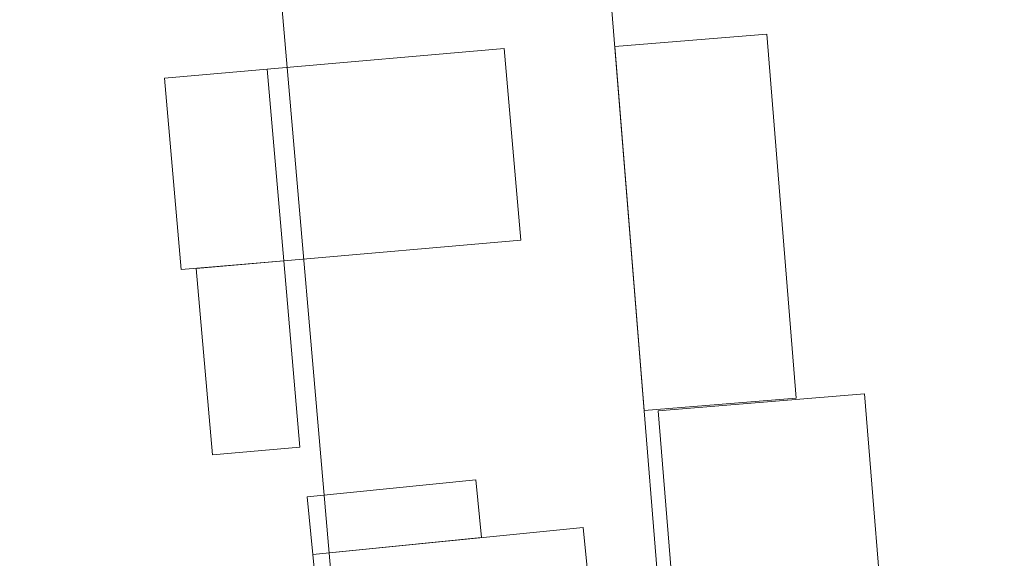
# Model space of a CAD drawing. Header units: metres. Extents: x 3425540 to 3446143, y 5432760 to 5444637.
# Tile 300 of 656: x 3440611 to 3440646, y 5438540 to 5438559. Entities that reach past the tile are written whole.
import ezdxf

# ---------------------------------------------------------------- set-up
doc = ezdxf.new("R2010")
doc.units = ezdxf.units.M
for name, color, linetype, lineweight in [('B_Bestand', 9, 'Continuous', 18), ('B_Flurgrenzen', 9, 'Continuous', 18), ('B_Gleisachse', 9, 'Continuous', 25)]:
    doc.layers.add(name, color=color, linetype=linetype, lineweight=lineweight)

msp = doc.modelspace()

# ---------------------------------------------------------------- linework, layer by layer
at = {"layer": 'B_Bestand'}
for points in [[(3440632.94, 5438545.171), (3440631.916, 5438557.877), (3440637.225, 5438558.305)], [(3440637.225, 5438558.305), (3440638.249, 5438545.599), (3440632.94, 5438545.171)], [(3440620.357, 5438550.397), (3440619.776, 5438557.083), (3440628.059, 5438557.803)], [(3440628.059, 5438557.803), (3440628.64, 5438551.117), (3440620.357, 5438550.397)], [(3440616.774, 5438550.086), (3440616.193, 5438556.772), (3440619.776, 5438557.083)], [(3440620.357, 5438550.397), (3440616.774, 5438550.086)], [(3440620.357, 5438550.397), (3440617.304, 5438550.132), (3440617.87, 5438543.624)], [(3440617.87, 5438543.624), (3440620.922, 5438543.889), (3440620.357, 5438550.397)], [(3440634.233, 5438535.281), (3440633.434, 5438545.164), (3440640.638, 5438545.747)], [(3440640.638, 5438545.747), (3440641.437, 5438535.863), (3440634.233, 5438535.281)], [(3440627.066, 5438542.747), (3440621.175, 5438542.163), (3440621.375, 5438540.15)], [(3440621.375, 5438540.15), (3440627.266, 5438540.734), (3440627.066, 5438542.747)], [(3440622.319, 5438530.629), (3440621.375, 5438540.15), (3440630.812, 5438541.086), (3440631.325, 5438535.92), (3440630.66, 5438535.854)]]:
    msp.add_lwpolyline(points, dxfattribs=at)
at = {"layer": 'B_Flurgrenzen'}
for p, q in [((3440623.485, 5438522.531), (3440614.68, 5438623.706)), ((3440634.418, 5438526.831), (3440628.519, 5438600.013))]:
    msp.add_line(p, q, dxfattribs=at)
at = {"layer": 'B_Gleisachse'}
msp.add_open_spline([(3440607.248, 5438679.102), (3440607.901, 5438677.569), (3440608.553, 5438676.035), (3440609.206, 5438674.501), (3440610.512, 5438671.433), (3440611.821, 5438668.367), (3440613.13, 5438665.3), (3440614.439, 5438662.234), (3440615.753, 5438659.169), (3440617.068, 5438656.105), (3440618.383, 5438653.041), (3440619.707, 5438649.981), (3440621.033, 5438646.921), (3440622.359, 5438643.862), (3440623.694, 5438640.807), (3440625.034, 5438637.753), (3440626.373, 5438634.7), (3440627.724, 5438631.651), (3440629.081, 5438628.605), (3440630.438, 5438625.559), (3440631.808, 5438622.52), (3440633.186, 5438619.483), (3440634.564, 5438616.447), (3440635.956, 5438613.417), (3440637.358, 5438610.391), (3440638.76, 5438607.366), (3440640.178, 5438604.348), (3440641.607, 5438601.335), (3440643.036, 5438598.322), (3440644.484, 5438595.318), (3440645.944, 5438592.32), (3440647.404, 5438589.322), (3440648.883, 5438586.334), (3440650.377, 5438583.353), (3440651.871, 5438580.372), (3440653.385, 5438577.402), (3440654.916, 5438574.439), (3440656.447, 5438571.477), (3440658, 5438568.527), (3440659.571, 5438565.585), (3440661.142, 5438562.644), (3440662.734, 5438559.714), (3440664.352, 5438556.798), (3440665.97, 5438553.883), (3440667.593, 5438550.97), (3440669.266, 5438548.086), (3440670.102, 5438546.645), (3440670.939, 5438545.203), (3440671.775, 5438543.761)], degree=3, knots=[0, 0, 0, 0, 0.033325, 0.033325, 0.033325, 0.099991, 0.099991, 0.099991, 0.166657, 0.166657, 0.166657, 0.233326, 0.233326, 0.233326, 0.299993, 0.299993, 0.299993, 0.366661, 0.366661, 0.366661, 0.433329, 0.433329, 0.433329, 0.499999, 0.499999, 0.499999, 0.566668, 0.566668, 0.566668, 0.633342, 0.633342, 0.633342, 0.700008, 0.700008, 0.700008, 0.766676, 0.766676, 0.766676, 0.833344, 0.833344, 0.833344, 0.900014, 0.900014, 0.900014, 0.966676, 0.966676, 0.966676, 1, 1, 1, 1], dxfattribs=at)

doc.saveas('drawing.dxf')
